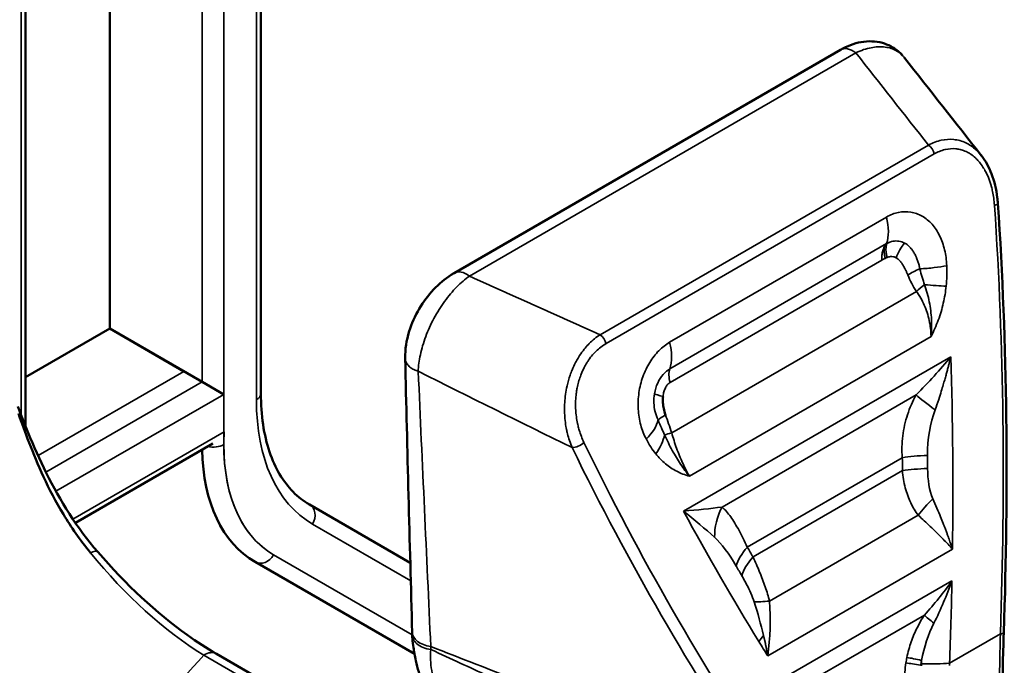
# Model space of a CAD drawing. Header units: millimetres. Extents: x 0 to 14369, y -869 to 2970.
# Tile 466 of 656: x 3637 to 3657, y 1123 to 1135. Entities that reach past the tile are written whole.
import ezdxf

# ---------------------------------------------------------------- set-up
doc = ezdxf.new("R2010")
doc.units = ezdxf.units.MM
doc.header["$LTSCALE"] = 10
doc.layers.add('Sichtbar (ISO)', color=7, linetype='Continuous', lineweight=50)
doc.layers.add('Sichtbar schmal (ISO)', color=7, linetype='Continuous', lineweight=35)

msp = doc.modelspace()

# ---------------------------------------------------------------- linework, layer by layer
at = {"layer": 'Sichtbar (ISO)'}
for p, q in [((3642.144, 1127.931), (3642.144, 1152.619)), ((3642.144, 1127.931), (3642.144, 1152.619)), ((3639.192, 1150.678), (3639.192, 1129.2)), ((3639.192, 1129.2), (3639.192, 1150.678)), ((3637.548, 1127.29), (3637.548, 1150.473)), ((3637.548, 1127.29), (3637.548, 1150.473)), ((3653.464, 1134.639), (3645.917, 1130.282)), ((3637.548, 1128.25), (3639.192, 1129.2)), ((3639.192, 1129.2), (3637.548, 1128.25)), ((3640.642, 1128.363), (3639.192, 1129.2)), ((3639.192, 1129.2), (3640.996, 1128.159)), ((3641.42, 1127.914), (3640.996, 1128.159)), ((3637.548, 1127.153), (3637.548, 1127.153)), ((3637.548, 1127.153), (3637.548, 1127.153)), ((3638.522, 1125.404), (3641.208, 1126.955)), ((3645.062, 1124.628), (3643.092, 1125.765)), ((3645.062, 1124.628), (3643.092, 1125.765)), ((3638.428, 1125.35), (3638.429, 1125.351)), ((3642.031, 1124.645), (3645.145, 1122.847)), ((3642.031, 1124.645), (3645.145, 1122.847)), ((3655.391, 1123.944), (3655.391, 1123.944)), ((3655.391, 1123.944), (3655.391, 1123.944)), ((3641.277, 1122.85), (3646.383, 1119.902))]:
    msp.add_line(p, q, dxfattribs=at)
for centre, major_axis, ratio, start_param, end_param in [((3653.714, 1134.206), (-0.25, 0.433), 0.57735, 6.282726, 6.283185), ((3644.531, 1128.975), (-2.5, -4.33), 0.57735, 5.522643, 6.283185), ((3657.613, 1124.672), (-2.5, -4.33), 0.57735, 4.807151, 4.807213), ((3638.58, 1124.51), (0.377, 0.328), 0.260129, 6.283184, 6.283848), ((3645.599, 1123.281), (-0.5, -0.014), 0.595235, 0.000004, 0.003937)]:
    msp.add_ellipse(centre, major_axis=major_axis, ratio=ratio, start_param=start_param, end_param=end_param, dxfattribs=at)
for points, knots in [([(3653.464, 1134.639), (3653.592, 1134.713), (3653.728, 1134.765), (3654.003, 1134.814), (3654.146, 1134.811), (3654.393, 1134.743), (3654.502, 1134.686), (3654.62, 1134.586), (3654.647, 1134.559), (3654.672, 1134.531)], [0, 0, 0, 0, 0.0487306, 0.0487306, 0.0967987, 0.0967987, 0.1365635, 0.1365635, 0.1495427, 0.1495427, 0.1495427, 0.1495427]), ([(3656.212, 1132.58), (3656.295, 1132.475), (3656.364, 1132.351), (3656.47, 1132.074), (3656.506, 1131.918), (3656.531, 1131.719), (3656.534, 1131.68), (3656.537, 1131.641)], [0, 0, 0, 0, 0.0464692, 0.0464692, 0.0963292, 0.0963292, 0.1083603, 0.1083603, 0.1083603, 0.1083603]), ([(3644.961, 1128.619), (3644.96, 1128.788), (3644.985, 1128.969), (3645.087, 1129.295), (3645.154, 1129.446), (3645.316, 1129.72), (3645.412, 1129.847), (3645.621, 1130.07), (3645.737, 1130.168), (3645.878, 1130.259), (3645.898, 1130.271), (3645.917, 1130.282)], [0, 0, 0, 0, 0.0567267, 0.0567267, 0.1052116, 0.1052116, 0.1522458, 0.1522458, 0.1996317, 0.1996317, 0.2071699, 0.2071699, 0.2071699, 0.2071699]), ([(3642.144, 1127.931), (3642.144, 1127.718), (3642.159, 1127.515), (3642.215, 1127.135), (3642.257, 1126.958), (3642.366, 1126.633), (3642.433, 1126.486), (3642.588, 1126.225), (3642.676, 1126.11), (3642.87, 1125.914), (3642.977, 1125.831), (3643.092, 1125.765)], [3.1415927, 3.1415927, 3.1415927, 3.1415927, 3.2986723, 3.2986723, 3.4557519, 3.4557519, 3.6128316, 3.6128316, 3.7699112, 3.7699112, 3.9269908, 3.9269908, 3.9269908, 3.9269908]), ([(3642.144, 1127.931), (3642.144, 1127.718), (3642.159, 1127.515), (3642.215, 1127.135), (3642.257, 1126.958), (3642.366, 1126.633), (3642.433, 1126.486), (3642.588, 1126.225), (3642.676, 1126.11), (3642.87, 1125.914), (3642.977, 1125.831), (3643.092, 1125.765)], [3.1415927, 3.1415927, 3.1415927, 3.1415927, 3.2986723, 3.2986723, 3.4557519, 3.4557519, 3.6128316, 3.6128316, 3.7699112, 3.7699112, 3.9269908, 3.9269908, 3.9269908, 3.9269908]), ([(3650.046, 1127.513), (3650.03, 1127.556), (3650.019, 1127.598), (3650.011, 1127.639), (3650.007, 1127.657), (3650.004, 1127.675), (3650.002, 1127.693), (3649.999, 1127.716), (3649.997, 1127.738), (3649.996, 1127.76), (3649.994, 1127.799), (3649.995, 1127.837), (3649.999, 1127.874)], [0, 0, 0, 0, 0.3333333, 0.3333333, 0.3333333, 0.479087, 0.479087, 0.479087, 0.6666667, 0.6666667, 0.6666667, 0.9999519, 0.9999519, 0.9999519, 0.9999519]), ([(3637.399, 1127.675), (3637.458, 1127.517), (3637.526, 1127.342), (3637.705, 1126.908), (3637.822, 1126.643), (3638.222, 1125.842), (3638.553, 1125.304), (3638.957, 1124.838)], [0.0112135, 0.0112135, 0.0112135, 0.0112135, 0.0774711, 0.0774711, 0.1707457, 0.1707457, 0.3635278, 0.3635278, 0.3635278, 0.3635278]), ([(3637.407, 1127.539), (3637.469, 1127.365), (3637.607, 1126.986), (3637.883, 1126.313), (3638.264, 1125.577), (3638.611, 1125.073), (3638.814, 1124.824)], [0.0021521, 0.0021521, 0.0021521, 0.0021521, 0.25, 0.5, 0.75, 1, 1, 1, 1]), ([(3638.957, 1124.838), (3639.505, 1124.207), (3640.106, 1123.645), (3640.896, 1123.083), (3641.087, 1122.959), (3641.277, 1122.85)], [0, 0, 0, 0, 0.2603472, 0.2603472, 0.3429717, 0.3429717, 0.3429717, 0.3429717]), ([(3645.1, 1123.208), (3645.1, 1123.226), (3645.1, 1123.244), (3645.099, 1123.261), (3645.099, 1123.263), (3645.099, 1123.266)], [0, 0, 0, 0, 0.006247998, 0.006247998, 0.007406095, 0.007406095, 0.007406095, 0.007406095]), ([(3656.653, 1123.261), (3656.645, 1123.035), (3656.638, 1122.811), (3656.628, 1122.37), (3656.626, 1122.15), (3656.63, 1121.948)], [0, 0, 0, 0, 0.0682205, 0.0682205, 0.139307, 0.139307, 0.139307, 0.139307]), ([(3645.572, 1121.506), (3645.463, 1121.755), (3645.368, 1122.017), (3645.244, 1122.426), (3645.206, 1122.567), (3645.162, 1122.761), (3645.152, 1122.809), (3645.136, 1122.894), (3645.13, 1122.93), (3645.114, 1123.026), (3645.106, 1123.086), (3645.101, 1123.168), (3645.1, 1123.188), (3645.1, 1123.208)], [0, 0, 0, 0, 0.1182305, 0.1182305, 0.178174, 0.178174, 0.1967044, 0.1967044, 0.2120995, 0.2120995, 0.2325805, 0.2325805, 0.2392735, 0.2392735, 0.2392735, 0.2392735])]:
    msp.add_open_spline(points, degree=3, knots=knots, dxfattribs=at)
for points in [[(3654.711, 1134.485), (3654.709, 1134.486), (3654.708, 1134.488), (3654.707, 1134.489)], [(3654.712, 1134.486), (3655.211, 1133.85), (3655.711, 1133.214), (3656.213, 1132.579)], [(3656.537, 1131.641), (3656.725, 1128.88), (3656.748, 1126.071), (3656.653, 1123.261)], [(3644.961, 1128.619), (3644.961, 1128.618), (3644.961, 1128.616), (3644.961, 1128.615)], [(3645.099, 1123.267), (3645.05, 1125.048), (3645.003, 1126.83), (3644.961, 1128.615)]]:
    msp.add_open_spline(points, degree=3, dxfattribs=at)
at = {"layer": 'Sichtbar schmal (ISO)'}
for p, q in [((3640.996, 1152.637), (3640.996, 1128.159)), ((3640.996, 1128.159), (3640.996, 1152.637)), ((3641.42, 1126.934), (3641.42, 1152.637)), ((3641.42, 1152.637), (3641.42, 1127.914)), ((3642.056, 1152.497), (3642.056, 1127.809)), ((3642.056, 1127.809), (3642.056, 1152.497)), ((3637.46, 1150.351), (3637.46, 1127.513)), ((3637.46, 1127.513), (3637.46, 1150.351)), ((3646.217, 1130.224), (3653.764, 1134.581)), ((3655.182, 1132.78), (3648.77, 1129.078)), ((3648.884, 1128.904), (3655.296, 1132.606)), ((3654.36, 1131.375), (3650.126, 1128.93)), ((3654.365, 1130.856), (3650.131, 1128.412)), ((3654.37, 1130.859), (3654.365, 1130.856)), ((3654.268, 1130.531), (3650.135, 1128.145)), ((3654.945, 1129.925), (3650.167, 1127.166)), ((3650.512, 1126.317), (3655.232, 1129.042)), ((3655.619, 1128.65), (3650.399, 1125.637)), ((3640.642, 1128.363), (3637.793, 1126.718)), ((3640.996, 1128.159), (3637.945, 1126.398)), ((3641.42, 1127.914), (3638.142, 1126.022)), ((3651.151, 1125.715), (3654.941, 1127.903)), ((3637.46, 1127.391), (3637.46, 1127.391)), ((3637.46, 1127.391), (3637.46, 1127.391)), ((3638.473, 1125.478), (3641.427, 1127.183)), ((3637.733, 1126.684), (3637.733, 1126.684)), ((3651.644, 1124.93), (3654.671, 1126.678)), ((3637.876, 1126.358), (3637.875, 1126.357)), ((3654.673, 1126.425), (3651.755, 1124.74)), ((3638.063, 1125.976), (3638.062, 1125.975)), ((3654.981, 1125.555), (3652.079, 1123.879)), ((3638.38, 1125.424), (3638.381, 1125.425)), ((3645.071, 1124.276), (3643.154, 1125.383)), ((3643.154, 1125.383), (3645.071, 1124.276)), ((3642.393, 1124.783), (3645.1, 1123.22)), ((3645.1, 1123.22), (3642.393, 1124.783)), ((3652.042, 1122.81), (3655.65, 1124.893)), ((3655.64, 1124.272), (3652.325, 1122.359)), ((3652.937, 1122.355), (3655.103, 1123.606)), ((3656.586, 1123.241), (3655.595, 1122.667)), ((3641.027, 1122.825), (3646.534, 1119.646)), ((3655.048, 1122.72), (3655.046, 1122.654))]:
    msp.add_line(p, q, dxfattribs=at)
for centre, major_axis, ratio, start_param, end_param in [((3653.714, 1134.206), (-0.25, 0.433), 0.57735, 5.355885, 6.282726), ((3655.162, 1132.63), (0.1, -0.173), 0.57735, 1.116979, 2.214286), ((3656.337, 1131.627), (0.2, 0.014), 0.219993, 5.431759, 6.282686), ((3653.691, 1131.495), (0.5, -0.866), 0.57735, 0.473838, 1.116979), ((3654.669, 1130.518), (0.25, -0.433), 0.57735, 3.732069, 4.279728), ((3654.881, 1130.543), (-0.212, -0.453), 0.638876, 4.24929, 4.926404), ((3654.354, 1130.563), (0.0663, 0.0311), 0.175017, 1.20853, 1.746408), ((3646.167, 1129.849), (-0.25, 0.433), 0.57735, 5.355885, 6.283134), ((3655.084, 1130.274), (0.462, 0.19), 0.222457, 1.634162, 2.198244), ((3655.227, 1130.009), (0.413, 0.283), 0.216522, 1.722308, 2.165018), ((3654.859, 1130.146), (-0.994, 0.105), 0.067269, 1.827293, 2.315163), ((3648.75, 1128.928), (-0.1, 0.173), 0.57735, 4.258572, 5.355878), ((3649.458, 1129.051), (-0.5, 0.866), 0.57735, 3.61543, 4.258572), ((3650.467, 1128.092), (-0.25, 0.433), 0.57735, 0.47384, 1.133082), ((3641.844, 1127.931), (0.3, 0), 0.57735, 5.497787, 6.283185), ((3641.844, 1127.931), (0.3, 0), 0.57735, 5.497787, 6.283185), ((3650.316, 1127.85), (-0.493, 0.083), 0.074775, 0.20466, 0.884688), ((3655.647, 1127.448), (-0.816, 0.578), 0.066891, 0.575226, 1.194385), ((3645.804, 1129.973), (-2.65, -4.59), 0.57735, 5.497787, 6.283185), ((3645.804, 1129.973), (-2.65, -4.59), 0.57735, 5.497787, 6.283185), ((3650.352, 1127.541), (-0.469, -0.173), 0.195819, 5.347805, 5.911884), ((3648.541, 1124.965), (0.721, -4.967), 0.416069, 1.968561, 2.04793), ((3649.003, 1127.159), (0.878, 0.479), 0.501764, 5.270271, 5.859271), ((3644.743, 1128.853), (-2.35, -4.07), 0.57735, 5.433914, 6.283185), ((3649.188, 1126.872), (0.774, 0.633), 0.575549, 5.169381, 5.657251), ((3650.449, 1127.25), (-0.479, -0.144), 0.001417, 5.340856, 5.783564), ((3641.208, 1127.057), (-0.3, 0), 0.57735, 1.212477, 2.356194), ((3644.743, 1128.853), (-2.35, -4.07), 0.57735, 5.497787, 6.283185), ((3648.321, 1126.999), (0.18, 0.087), 0.477937, 3.914093, 5.294257), ((3644.531, 1128.975), (-2.5, -4.33), 0.57735, 5.522643, 6.283185), ((3655.34, 1126.558), (-1, -0.008), 0.168646, 4.888566, 5.443377), ((3607.504, 1119.158), (11.224, 62.434), 0.733818, 4.959215, 4.96326), ((3607.604, 1119.14), (-11.317, -62.952), 0.733818, 1.817622, 1.821668), ((3655.342, 1126.305), (-1, -0.005), 0.165983, 4.889078, 5.443888), ((3642.942, 1125.505), (0.15, 0.26), 0.816497, 4.712389, 6.283185), ((3642.942, 1125.505), (0.15, 0.26), 0.816497, 4.712389, 6.283185), ((3651.857, 1125.259), (0.322, 0.947), 0.832262, 1.366045, 1.985207), ((3655.545, 1125.723), (-0.736, -0.676), 0.302836, 4.812715, 5.269501), ((3657.613, 1124.672), (-2.5, -4.33), 0.57735, 4.807151, 4.807213), ((3657.825, 1124.549), (-2.35, -4.07), 0.57735, 4.843089, 4.843107), ((3657.825, 1124.549), (-2.35, -4.07), 0.57735, 4.843089, 4.843107), ((3638.58, 1124.51), (0.377, 0.328), 0.260129, 0.000663, 0.699265), ((3642.181, 1124.905), (-0.15, -0.26), 0.816497, 0, 1.570796), ((3642.181, 1124.905), (-0.15, -0.26), 0.816497, 0, 1.570796), ((3652.313, 1124.81), (0.864, 0.503), 0.514405, 2.114583, 2.669394), ((3690.072, 1166.829), (-11.229, -62.435), 0.733872, 5.571514, 5.57556), ((3690.173, 1166.811), (11.322, 62.954), 0.733872, 2.429922, 2.433967), ((3652.424, 1124.62), (0.862, 0.507), 0.516196, 2.1125, 2.667311), ((3652.288, 1123.959), (0.61, 0.077), 0.091787, 3.713275, 4.351119), ((3658.885, 1124.654), (2.65, 4.59), 0.57735, 2.063917, 2.063969), ((3658.885, 1124.654), (-2.65, -4.59), 0.57735, 5.20551, 5.205562), ((3655.456, 1123.378), (-0.403, 0.296), 0.093631, 0.576634, 1.210406), ((3645.599, 1123.281), (-0.5, -0.014), 0.595235, 0.003937, 1.277481), ((3631.414, 1125.517), (-10.684, 0), 0.57735, 2.022432, 2.689957), ((3641.027, 1122.417), (0.25, 0.433), 0.57735, 0, 0.785404), ((3655.086, 1122.56), (-0.489, 0.104), 0.106008, 4.857943, 5.518303), ((3655.108, 1122.653), (-0.484, 0.126), 0.100115, 4.862441, 5.539689), ((3654.926, 1122.787), (-0.999, 0.036), 0.129653, 1.695735, 2.308377)]:
    msp.add_ellipse(centre, major_axis=major_axis, ratio=ratio, start_param=start_param, end_param=end_param, dxfattribs=at)
for points, knots in [([(3654.707, 1134.489), (3654.703, 1134.495), (3654.698, 1134.501), (3654.693, 1134.506), (3654.656, 1134.55), (3654.613, 1134.586), (3654.565, 1134.616), (3654.563, 1134.617), (3654.561, 1134.618), (3654.558, 1134.62), (3654.493, 1134.658), (3654.418, 1134.682), (3654.336, 1134.692), (3654.291, 1134.698), (3654.244, 1134.7), (3654.195, 1134.697), (3654.153, 1134.695), (3654.109, 1134.69), (3654.064, 1134.681), (3653.967, 1134.663), (3653.864, 1134.629), (3653.764, 1134.581)], [0.3639876, 0.3639876, 0.3639876, 0.3639876, 0.3795341, 0.3795341, 0.3795341, 0.5, 0.5, 0.5, 0.5057525, 0.5057525, 0.5057525, 0.6666667, 0.6666667, 0.6666667, 0.7555871, 0.7555871, 0.7555871, 0.8333333, 0.8333333, 0.8333333, 1, 1, 1, 1]), ([(3656.212, 1132.58), (3656.18, 1132.621), (3656.146, 1132.657), (3656.11, 1132.69), (3656.051, 1132.743), (3655.985, 1132.789), (3655.911, 1132.824), (3655.837, 1132.858), (3655.756, 1132.881), (3655.675, 1132.889), (3655.595, 1132.897), (3655.516, 1132.892), (3655.433, 1132.874), (3655.351, 1132.856), (3655.265, 1132.824), (3655.182, 1132.78)], [0.4222342, 0.4222342, 0.4222342, 0.4222342, 0.5, 0.5, 0.5, 0.625, 0.625, 0.625, 0.75, 0.75, 0.75, 0.875, 0.875, 0.875, 1, 1, 1, 1]), ([(3655.296, 1132.606), (3655.365, 1132.645), (3655.434, 1132.674), (3655.504, 1132.691), (3655.508, 1132.692), (3655.511, 1132.693), (3655.515, 1132.694), (3655.582, 1132.709), (3655.649, 1132.714), (3655.715, 1132.708), (3655.722, 1132.707), (3655.73, 1132.706), (3655.737, 1132.706), (3655.764, 1132.702), (3655.791, 1132.697), (3655.818, 1132.689), (3655.852, 1132.68), (3655.885, 1132.668), (3655.918, 1132.653), (3655.928, 1132.648), (3655.938, 1132.643), (3655.949, 1132.637), (3655.97, 1132.626), (3655.991, 1132.614), (3656.011, 1132.6), (3656.041, 1132.58), (3656.07, 1132.557), (3656.098, 1132.531), (3656.112, 1132.517), (3656.126, 1132.504), (3656.14, 1132.489), (3656.152, 1132.476), (3656.164, 1132.462), (3656.176, 1132.447), (3656.201, 1132.417), (3656.224, 1132.385), (3656.246, 1132.351), (3656.265, 1132.323), (3656.282, 1132.293), (3656.298, 1132.262), (3656.32, 1132.22), (3656.34, 1132.176), (3656.359, 1132.129), (3656.379, 1132.077), (3656.397, 1132.023), (3656.412, 1131.966), (3656.42, 1131.937), (3656.427, 1131.907), (3656.434, 1131.876), (3656.452, 1131.791), (3656.464, 1131.7), (3656.471, 1131.603)], [0, 0, 0, 0, 0.135592, 0.135592, 0.135592, 0.142857, 0.142857, 0.142857, 0.271882, 0.271882, 0.271882, 0.285714, 0.285714, 0.285714, 0.33963, 0.33963, 0.33963, 0.406914, 0.406914, 0.406914, 0.428571, 0.428571, 0.428571, 0.473071, 0.473071, 0.473071, 0.538133, 0.538133, 0.538133, 0.571429, 0.571429, 0.571429, 0.601841, 0.601841, 0.601841, 0.663725, 0.663725, 0.663725, 0.714286, 0.714286, 0.714286, 0.782543, 0.782543, 0.782543, 0.857143, 0.857143, 0.857143, 0.894975, 0.894975, 0.894975, 1, 1, 1, 1]), ([(3654.36, 1131.375), (3654.438, 1131.42), (3654.517, 1131.449), (3654.596, 1131.465), (3654.676, 1131.481), (3654.757, 1131.483), (3654.835, 1131.47), (3654.913, 1131.458), (3654.988, 1131.433), (3655.058, 1131.393), (3655.128, 1131.354), (3655.193, 1131.3), (3655.251, 1131.236), (3655.309, 1131.171), (3655.359, 1131.095), (3655.4, 1131.011), (3655.442, 1130.926), (3655.474, 1130.832), (3655.498, 1130.734), (3655.521, 1130.636), (3655.534, 1130.534), (3655.538, 1130.425)], [0, 0, 0, 0, 0.142857, 0.142857, 0.142857, 0.285714, 0.285714, 0.285714, 0.428571, 0.428571, 0.428571, 0.571429, 0.571429, 0.571429, 0.714286, 0.714286, 0.714286, 0.857143, 0.857143, 0.857143, 1, 1, 1, 1]), ([(3654.268, 1130.531), (3654.268, 1130.566), (3654.27, 1130.599), (3654.273, 1130.63), (3654.276, 1130.66), (3654.28, 1130.688), (3654.288, 1130.716), (3654.295, 1130.744), (3654.308, 1130.771), (3654.322, 1130.798)], [0, 0, 0, 0, 0.3333333, 0.3333333, 0.3333333, 0.6666667, 0.6666667, 0.6666667, 0.9999967, 0.9999967, 0.9999967, 0.9999967]), ([(3654.322, 1130.798), (3654.326, 1130.804), (3654.33, 1130.811), (3654.335, 1130.817), (3654.339, 1130.823), (3654.344, 1130.83), (3654.349, 1130.836), (3654.354, 1130.843), (3654.359, 1130.85), (3654.365, 1130.856)], [0, 0, 0, 0, 0.3333333, 0.3333333, 0.3333333, 0.6666667, 0.6666667, 0.6666667, 0.9999998, 0.9999998, 0.9999998, 0.9999998]), ([(3654.37, 1130.859), (3654.366, 1130.848), (3654.363, 1130.835), (3654.36, 1130.822), (3654.359, 1130.817), (3654.358, 1130.812), (3654.357, 1130.807), (3654.354, 1130.789), (3654.353, 1130.77), (3654.352, 1130.75), (3654.352, 1130.734), (3654.352, 1130.718), (3654.353, 1130.702), (3654.354, 1130.692), (3654.355, 1130.682), (3654.356, 1130.671), (3654.36, 1130.645), (3654.366, 1130.618), (3654.371, 1130.591), (3654.372, 1130.589), (3654.372, 1130.587), (3654.373, 1130.585)], [0, 0, 0, 0, 0.1561522, 0.1561522, 0.1561522, 0.2165182, 0.2165182, 0.2165182, 0.4302938, 0.4302938, 0.4302938, 0.5974754, 0.5974754, 0.5974754, 0.7044354, 0.7044354, 0.7044354, 0.978577, 0.978577, 0.978577, 0.9999999, 0.9999999, 0.9999999, 0.9999999]), ([(3655.012, 1130.364), (3655.008, 1130.39), (3655.003, 1130.414), (3654.997, 1130.437), (3654.991, 1130.462), (3654.984, 1130.485), (3654.976, 1130.508), (3654.968, 1130.532), (3654.96, 1130.555), (3654.95, 1130.576), (3654.949, 1130.579), (3654.948, 1130.582), (3654.947, 1130.585), (3654.943, 1130.594), (3654.939, 1130.602), (3654.936, 1130.61), (3654.93, 1130.621), (3654.925, 1130.632), (3654.919, 1130.643), (3654.913, 1130.654), (3654.907, 1130.665), (3654.901, 1130.676), (3654.895, 1130.687), (3654.888, 1130.698), (3654.881, 1130.709), (3654.87, 1130.726), (3654.858, 1130.742), (3654.846, 1130.757), (3654.842, 1130.762), (3654.838, 1130.767), (3654.834, 1130.772), (3654.817, 1130.792), (3654.799, 1130.81), (3654.78, 1130.826), (3654.777, 1130.828), (3654.774, 1130.831), (3654.771, 1130.833), (3654.753, 1130.847), (3654.735, 1130.858), (3654.717, 1130.866)], [0, 0, 0, 0, 0.1011416, 0.1011416, 0.1011416, 0.2072582, 0.2072582, 0.2072582, 0.3186577, 0.3186577, 0.3186577, 0.3333333, 0.3333333, 0.3333333, 0.3765986, 0.3765986, 0.3765986, 0.4366156, 0.4366156, 0.4366156, 0.4988497, 0.4988497, 0.4988497, 0.5634222, 0.5634222, 0.5634222, 0.6666667, 0.6666667, 0.6666667, 0.6999103, 0.6999103, 0.6999103, 0.8444229, 0.8444229, 0.8444229, 0.867084, 0.867084, 0.867084, 0.9999999, 0.9999999, 0.9999999, 0.9999999]), ([(3654.778, 1130.245), (3654.771, 1130.263), (3654.763, 1130.28), (3654.756, 1130.297), (3654.748, 1130.314), (3654.74, 1130.331), (3654.732, 1130.347), (3654.725, 1130.362), (3654.718, 1130.376), (3654.71, 1130.39), (3654.709, 1130.391), (3654.708, 1130.393), (3654.707, 1130.395), (3654.703, 1130.403), (3654.699, 1130.411), (3654.694, 1130.418), (3654.69, 1130.426), (3654.685, 1130.433), (3654.68, 1130.441), (3654.676, 1130.448), (3654.671, 1130.456), (3654.666, 1130.463), (3654.662, 1130.47), (3654.657, 1130.477), (3654.652, 1130.483), (3654.646, 1130.491), (3654.641, 1130.498), (3654.635, 1130.505), (3654.63, 1130.511), (3654.626, 1130.516), (3654.621, 1130.521), (3654.61, 1130.533), (3654.599, 1130.544), (3654.588, 1130.553), (3654.577, 1130.563), (3654.565, 1130.572), (3654.554, 1130.579)], [0, 0, 0, 0, 0.112253, 0.112253, 0.112253, 0.228456, 0.228456, 0.228456, 0.333333, 0.333333, 0.333333, 0.347657, 0.347657, 0.347657, 0.408196, 0.408196, 0.408196, 0.469536, 0.469536, 0.469536, 0.531842, 0.531842, 0.531842, 0.595302, 0.595302, 0.595302, 0.666667, 0.666667, 0.666667, 0.726436, 0.726436, 0.726436, 0.862209, 0.862209, 0.862209, 1, 1, 1, 1]), ([(3648.77, 1129.078), (3648.697, 1129.032), (3648.624, 1128.973), (3648.556, 1128.905), (3648.55, 1128.899), (3648.544, 1128.893), (3648.539, 1128.887), (3648.511, 1128.858), (3648.484, 1128.827), (3648.458, 1128.795), (3648.427, 1128.756), (3648.397, 1128.715), (3648.369, 1128.671), (3648.358, 1128.655), (3648.348, 1128.639), (3648.339, 1128.623), (3648.322, 1128.595), (3648.305, 1128.565), (3648.29, 1128.535), (3648.265, 1128.488), (3648.243, 1128.439), (3648.222, 1128.388), (3648.209, 1128.356), (3648.196, 1128.324), (3648.185, 1128.291), (3648.161, 1128.222), (3648.141, 1128.151), (3648.124, 1128.078), (3648.112, 1128.024), (3648.102, 1127.97), (3648.094, 1127.915), (3648.087, 1127.862), (3648.082, 1127.808), (3648.078, 1127.755), (3648.075, 1127.701), (3648.074, 1127.647), (3648.074, 1127.597), (3648.075, 1127.578), (3648.075, 1127.56), (3648.076, 1127.541), (3648.077, 1127.507), (3648.079, 1127.474), (3648.082, 1127.442), (3648.087, 1127.391), (3648.093, 1127.342), (3648.102, 1127.29), (3648.105, 1127.271), (3648.109, 1127.251), (3648.113, 1127.23), (3648.119, 1127.203), (3648.125, 1127.174), (3648.132, 1127.145), (3648.153, 1127.059), (3648.183, 1126.966), (3648.221, 1126.876)], [0, 0, 0, 0, 0.131951, 0.131951, 0.131951, 0.142857, 0.142857, 0.142857, 0.197533, 0.197533, 0.197533, 0.262446, 0.262446, 0.262446, 0.285714, 0.285714, 0.285714, 0.326328, 0.326328, 0.326328, 0.389027, 0.389027, 0.389027, 0.428571, 0.428571, 0.428571, 0.510835, 0.510835, 0.510835, 0.571429, 0.571429, 0.571429, 0.629943, 0.629943, 0.629943, 0.69105, 0.69105, 0.69105, 0.714286, 0.714286, 0.714286, 0.759038, 0.759038, 0.759038, 0.830162, 0.830162, 0.830162, 0.857143, 0.857143, 0.857143, 0.893243, 0.893243, 0.893243, 1, 1, 1, 1]), ([(3648.454, 1126.975), (3648.416, 1127.054), (3648.386, 1127.134), (3648.362, 1127.215), (3648.353, 1127.244), (3648.345, 1127.274), (3648.338, 1127.303), (3648.334, 1127.317), (3648.331, 1127.33), (3648.328, 1127.344), (3648.319, 1127.388), (3648.311, 1127.433), (3648.305, 1127.478), (3648.299, 1127.524), (3648.294, 1127.57), (3648.292, 1127.616), (3648.291, 1127.623), (3648.291, 1127.629), (3648.291, 1127.636), (3648.289, 1127.676), (3648.289, 1127.716), (3648.29, 1127.755), (3648.291, 1127.803), (3648.294, 1127.85), (3648.299, 1127.897), (3648.302, 1127.919), (3648.304, 1127.942), (3648.308, 1127.964), (3648.311, 1127.989), (3648.316, 1128.014), (3648.32, 1128.039), (3648.336, 1128.118), (3648.357, 1128.193), (3648.383, 1128.266), (3648.388, 1128.281), (3648.394, 1128.296), (3648.399, 1128.31), (3648.417, 1128.354), (3648.436, 1128.397), (3648.457, 1128.438), (3648.474, 1128.47), (3648.491, 1128.501), (3648.51, 1128.531), (3648.515, 1128.539), (3648.52, 1128.548), (3648.526, 1128.556), (3648.55, 1128.593), (3648.576, 1128.629), (3648.604, 1128.663), (3648.628, 1128.692), (3648.654, 1128.72), (3648.68, 1128.747), (3648.684, 1128.75), (3648.687, 1128.754), (3648.691, 1128.757), (3648.751, 1128.815), (3648.815, 1128.864), (3648.884, 1128.904)], [0, 0, 0, 0, 0.104609, 0.104609, 0.104609, 0.142857, 0.142857, 0.142857, 0.16017, 0.16017, 0.16017, 0.217758, 0.217758, 0.217758, 0.276811, 0.276811, 0.276811, 0.285714, 0.285714, 0.285714, 0.336998, 0.336998, 0.336998, 0.398921, 0.398921, 0.398921, 0.428571, 0.428571, 0.428571, 0.462715, 0.462715, 0.462715, 0.571429, 0.571429, 0.571429, 0.593906, 0.593906, 0.593906, 0.661301, 0.661301, 0.661301, 0.714286, 0.714286, 0.714286, 0.729076, 0.729076, 0.729076, 0.796925, 0.796925, 0.796925, 0.857143, 0.857143, 0.857143, 0.865152, 0.865152, 0.865152, 1, 1, 1, 1]), ([(3644.961, 1128.615), (3644.961, 1128.603), (3644.963, 1128.591), (3644.966, 1128.579), (3644.971, 1128.554), (3644.983, 1128.53), (3644.998, 1128.507), (3645.014, 1128.486), (3645.033, 1128.465), (3645.056, 1128.447), (3645.079, 1128.428), (3645.106, 1128.412), (3645.134, 1128.398), (3645.16, 1128.385), (3645.189, 1128.373), (3645.217, 1128.364)], [0.4373551, 0.4373551, 0.4373551, 0.4373551, 0.5, 0.5, 0.5, 0.6269062, 0.6269062, 0.6269062, 0.75, 0.75, 0.75, 0.8776821, 0.8776821, 0.8776821, 0.9999772, 0.9999772, 0.9999772, 0.9999772]), ([(3655.619, 1128.65), (3655.617, 1128.646), (3655.616, 1128.642), (3655.615, 1128.638), (3655.614, 1128.634), (3655.613, 1128.63), (3655.612, 1128.626), (3655.608, 1128.608), (3655.604, 1128.59), (3655.599, 1128.573), (3655.594, 1128.552), (3655.589, 1128.532), (3655.584, 1128.512), (3655.578, 1128.489), (3655.572, 1128.466), (3655.566, 1128.443), (3655.56, 1128.419), (3655.553, 1128.394), (3655.547, 1128.369), (3655.539, 1128.342), (3655.532, 1128.315), (3655.525, 1128.289), (3655.517, 1128.259), (3655.508, 1128.23), (3655.5, 1128.201), (3655.49, 1128.167), (3655.48, 1128.133), (3655.47, 1128.1), (3655.458, 1128.059), (3655.446, 1128.018), (3655.433, 1127.977), (3655.416, 1127.924), (3655.399, 1127.87), (3655.382, 1127.817), (3655.359, 1127.747), (3655.335, 1127.678), (3655.311, 1127.61)], [0, 0, 0, 0, 0.011738, 0.011738, 0.011738, 0.023476, 0.023476, 0.023476, 0.07333, 0.07333, 0.07333, 0.13102, 0.13102, 0.13102, 0.195936, 0.195936, 0.195936, 0.266596, 0.266596, 0.266596, 0.34314, 0.34314, 0.34314, 0.427341, 0.427341, 0.427341, 0.524047, 0.524047, 0.524047, 0.642209, 0.642209, 0.642209, 0.797511, 0.797511, 0.797511, 1, 1, 1, 1]), ([(3650.131, 1128.412), (3650.084, 1128.384), (3649.996, 1128.313), (3649.886, 1128.143), (3649.843, 1128), (3649.831, 1127.924)], [0, 0, 0, 0, 0.3333333, 0.6666667, 0.9999994, 0.9999994, 0.9999994, 0.9999994]), ([(3649.999, 1127.874), (3650.002, 1127.907), (3650.008, 1127.937), (3650.015, 1127.965), (3650.023, 1127.993), (3650.033, 1128.019), (3650.045, 1128.042), (3650.057, 1128.066), (3650.071, 1128.088), (3650.086, 1128.105), (3650.101, 1128.122), (3650.117, 1128.136), (3650.135, 1128.145)], [0, 0, 0, 0, 0.25, 0.25, 0.25, 0.5, 0.5, 0.5, 0.75, 0.75, 0.75, 1, 1, 1, 1]), ([(3654.671, 1126.678), (3654.659, 1126.821), (3654.666, 1127.104), (3654.759, 1127.522), (3654.873, 1127.779), (3654.941, 1127.903)], [0.0000004, 0.0000004, 0.0000004, 0.0000004, 0.3333333, 0.6666667, 1, 1, 1, 1]), ([(3650.512, 1126.317), (3650.425, 1126.341), (3650.343, 1126.373), (3650.265, 1126.414), (3650.187, 1126.455), (3650.112, 1126.505), (3650.044, 1126.561), (3649.976, 1126.618), (3649.913, 1126.681), (3649.856, 1126.751)], [0, 0, 0, 0, 0.333333, 0.333333, 0.333333, 0.666667, 0.666667, 0.666667, 1, 1, 1, 1]), ([(3651.151, 1125.715), (3651.21, 1125.664), (3651.321, 1125.536), (3651.482, 1125.266), (3651.59, 1125.049), (3651.644, 1124.93)], [0, 0, 0, 0, 0.3333333, 0.6666667, 0.9999996, 0.9999996, 0.9999996, 0.9999996]), ([(3655.267, 1125.878), (3655.295, 1125.815), (3655.322, 1125.753), (3655.348, 1125.691), (3655.372, 1125.635), (3655.396, 1125.578), (3655.419, 1125.521), (3655.436, 1125.48), (3655.453, 1125.438), (3655.469, 1125.396), (3655.481, 1125.365), (3655.493, 1125.334), (3655.505, 1125.303), (3655.514, 1125.279), (3655.524, 1125.254), (3655.533, 1125.23), (3655.54, 1125.209), (3655.548, 1125.188), (3655.556, 1125.167), (3655.562, 1125.148), (3655.569, 1125.13), (3655.576, 1125.111), (3655.582, 1125.094), (3655.588, 1125.077), (3655.594, 1125.06), (3655.599, 1125.044), (3655.605, 1125.029), (3655.61, 1125.013), (3655.615, 1124.998), (3655.62, 1124.984), (3655.625, 1124.97), (3655.629, 1124.957), (3655.633, 1124.944), (3655.637, 1124.932), (3655.641, 1124.922), (3655.644, 1124.912), (3655.647, 1124.902), (3655.648, 1124.899), (3655.649, 1124.896), (3655.65, 1124.893)], [0, 0, 0, 0, 0.188287, 0.188287, 0.188287, 0.360713, 0.360713, 0.360713, 0.48777, 0.48777, 0.48777, 0.58268, 0.58268, 0.58268, 0.657648, 0.657648, 0.657648, 0.721376, 0.721376, 0.721376, 0.778095, 0.778095, 0.778095, 0.830149, 0.830149, 0.830149, 0.878282, 0.878282, 0.878282, 0.922247, 0.922247, 0.922247, 0.960697, 0.960697, 0.960697, 0.990988, 0.990988, 0.990988, 1, 1, 1, 1]), ([(3655.65, 1124.893), (3655.649, 1124.898), (3655.644, 1124.899), (3655.642, 1124.903), (3655.639, 1124.906), (3655.636, 1124.909), (3655.633, 1124.912), (3655.572, 1124.98), (3655.509, 1125.048), (3655.442, 1125.115), (3655.37, 1125.189), (3655.294, 1125.263), (3655.217, 1125.337), (3655.14, 1125.41), (3655.061, 1125.483), (3654.981, 1125.555)], [0, 0, 0, 0, 0.014404, 0.014404, 0.014404, 0.028807, 0.028807, 0.028807, 0.333333, 0.333333, 0.333333, 0.666667, 0.666667, 0.666667, 1, 1, 1, 1]), ([(3651.755, 1124.74), (3651.8, 1124.642), (3651.887, 1124.446), (3651.999, 1124.153), (3652.056, 1123.969), (3652.079, 1123.879)], [0, 0, 0, 0, 0.3333333, 0.6666667, 0.999828, 0.999828, 0.999828, 0.999828]), ([(3651.779, 1123.864), (3651.76, 1123.92), (3651.716, 1124.034), (3651.633, 1124.204), (3651.57, 1124.317), (3651.537, 1124.373)], [0, 0, 0, 0, 0.3333333, 0.6666667, 0.9999986, 0.9999986, 0.9999986, 0.9999986]), ([(3656.586, 1123.241), (3656.615, 1123.243), (3656.639, 1123.25), (3656.648, 1123.255), (3656.651, 1123.257), (3656.652, 1123.259), (3656.652, 1123.261)], [0, 0, 0, 0, 0.5, 0.5, 0.5, 0.6647959, 0.6647959, 0.6647959, 0.6647959]), ([(3645.466, 1122.933), (3645.413, 1122.941), (3645.36, 1122.955), (3645.312, 1122.974), (3645.265, 1122.993), (3645.224, 1123.017), (3645.191, 1123.044), (3645.158, 1123.072), (3645.133, 1123.103), (3645.118, 1123.135), (3645.107, 1123.159), (3645.101, 1123.183), (3645.1, 1123.208)], [0, 0, 0, 0, 0.1666667, 0.1666667, 0.1666667, 0.3333333, 0.3333333, 0.3333333, 0.5, 0.5, 0.5, 0.6193302, 0.6193302, 0.6193302, 0.6193302]), ([(3651.958, 1123.208), (3651.962, 1123.195), (3651.965, 1123.187), (3651.967, 1123.177), (3651.969, 1123.168), (3651.971, 1123.159), (3651.974, 1123.15), (3651.976, 1123.141), (3651.978, 1123.131), (3651.98, 1123.122), (3651.982, 1123.113), (3651.984, 1123.104), (3651.987, 1123.095), (3651.989, 1123.086), (3651.991, 1123.077), (3651.993, 1123.068), (3651.995, 1123.059), (3651.997, 1123.05), (3651.999, 1123.041), (3652, 1123.032), (3652.002, 1123.023), (3652.004, 1123.015), (3652.006, 1123.006), (3652.008, 1122.997), (3652.01, 1122.989), (3652.011, 1122.981), (3652.013, 1122.972), (3652.015, 1122.964), (3652.016, 1122.956), (3652.018, 1122.948), (3652.019, 1122.94), (3652.021, 1122.933), (3652.022, 1122.925), (3652.024, 1122.918), (3652.025, 1122.91), (3652.027, 1122.903), (3652.028, 1122.896), (3652.029, 1122.889), (3652.03, 1122.882), (3652.032, 1122.876), (3652.033, 1122.869), (3652.034, 1122.863), (3652.035, 1122.857), (3652.036, 1122.851), (3652.037, 1122.845), (3652.038, 1122.84), (3652.039, 1122.834), (3652.04, 1122.829), (3652.04, 1122.824), (3652.041, 1122.819), (3652.042, 1122.815), (3652.042, 1122.81)], [0, 0, 0, 0, 0.0588235, 0.0588235, 0.0588235, 0.1176471, 0.1176471, 0.1176471, 0.1764706, 0.1764706, 0.1764706, 0.2352941, 0.2352941, 0.2352941, 0.2941176, 0.2941176, 0.2941176, 0.3529412, 0.3529412, 0.3529412, 0.4117647, 0.4117647, 0.4117647, 0.4705882, 0.4705882, 0.4705882, 0.5294118, 0.5294118, 0.5294118, 0.5882353, 0.5882353, 0.5882353, 0.6470588, 0.6470588, 0.6470588, 0.7058824, 0.7058824, 0.7058824, 0.7647059, 0.7647059, 0.7647059, 0.8235294, 0.8235294, 0.8235294, 0.8823529, 0.8823529, 0.8823529, 0.9411765, 0.9411765, 0.9411765, 0.9990254, 0.9990254, 0.9990254, 0.9990254]), ([(3645.462, 1122.992), (3646.048, 1122.764), (3646.634, 1122.534), (3647.22, 1122.305), (3647.82, 1122.07), (3648.421, 1121.836), (3649.023, 1121.603), (3649.174, 1121.544), (3649.324, 1121.486), (3649.475, 1121.428), (3649.626, 1121.37), (3649.777, 1121.312), (3649.928, 1121.255), (3650.079, 1121.197), (3650.23, 1121.14), (3650.382, 1121.082), (3650.533, 1121.025), (3650.685, 1120.968), (3650.836, 1120.911), (3651.182, 1120.781), (3651.529, 1120.651), (3651.876, 1120.523)], [0, 0, 0, 0, 0.275282, 0.275282, 0.275282, 0.557214, 0.557214, 0.557214, 0.627697, 0.627697, 0.627697, 0.69818, 0.69818, 0.69818, 0.768663, 0.768663, 0.768663, 0.839146, 0.839146, 0.839146, 1, 1, 1, 1])]:
    msp.add_open_spline(points, degree=3, knots=knots, dxfattribs=at)
for points in [[(3655.182, 1132.78), (3654.708, 1133.38), (3654.235, 1133.98), (3653.764, 1134.581)], [(3656.586, 1123.241), (3656.682, 1126.046), (3656.659, 1128.847), (3656.471, 1131.603)], [(3654.717, 1130.866), (3654.681, 1130.885), (3654.607, 1130.91), (3654.488, 1130.909), (3654.409, 1130.881), (3654.37, 1130.859)], [(3654.337, 1130.569), (3654.33, 1130.565), (3654.314, 1130.557), (3654.291, 1130.545), (3654.275, 1130.536), (3654.268, 1130.531)], [(3654.554, 1130.579), (3654.536, 1130.59), (3654.5, 1130.604), (3654.439, 1130.605), (3654.396, 1130.594), (3654.373, 1130.585)], [(3655.538, 1130.425), (3655.466, 1130.411), (3655.299, 1130.385), (3655.108, 1130.369), (3655.012, 1130.364)], [(3655.104, 1130.055), (3655.077, 1130.145), (3655.042, 1130.25), (3655.012, 1130.364)], [(3655.538, 1130.425), (3655.541, 1130.293), (3655.542, 1130.16), (3655.527, 1130.026)], [(3645.217, 1128.364), (3645.215, 1128.465), (3645.25, 1128.684), (3645.352, 1129.042), (3645.516, 1129.402), (3645.727, 1129.737), (3645.966, 1130.021), (3646.134, 1130.166), (3646.217, 1130.224)], [(3646.217, 1130.224), (3647.069, 1129.843), (3647.92, 1129.461), (3648.77, 1129.078)], [(3654.945, 1129.925), (3654.88, 1130.026), (3654.824, 1130.133), (3654.778, 1130.245)], [(3655.232, 1129.042), (3655.243, 1129.154), (3655.249, 1129.377), (3655.207, 1129.718), (3655.144, 1129.943), (3655.104, 1130.055)], [(3655.527, 1130.026), (3655.516, 1129.916), (3655.479, 1129.696), (3655.38, 1129.36), (3655.286, 1129.147), (3655.232, 1129.042)], [(3655.232, 1129.042), (3655.231, 1129.15), (3655.208, 1129.361), (3655.11, 1129.66), (3655.007, 1129.84), (3654.945, 1129.925)], [(3649.672, 1127.038), (3649.625, 1127.125), (3649.552, 1127.31), (3649.503, 1127.625), (3649.517, 1127.95), (3649.596, 1128.265), (3649.731, 1128.546), (3649.912, 1128.778), (3650.051, 1128.886), (3650.126, 1128.93)], [(3654.941, 1127.903), (3655.182, 1128.145), (3655.408, 1128.395), (3655.619, 1128.65)], [(3655.619, 1128.65), (3655.658, 1127.403), (3655.667, 1126.149), (3655.65, 1124.893)], [(3648.221, 1126.876), (3647.219, 1127.367), (3646.217, 1127.863), (3645.217, 1128.364)], [(3645.217, 1128.364), (3645.297, 1126.568), (3645.379, 1124.778), (3645.462, 1122.992)], [(3649.831, 1127.924), (3649.822, 1127.867), (3649.813, 1127.751), (3649.838, 1127.573), (3649.878, 1127.466), (3649.902, 1127.414)], [(3655.311, 1127.61), (3655.221, 1127.356), (3655.161, 1127.043), (3655.163, 1126.723)], [(3649.902, 1127.414), (3649.947, 1127.308), (3649.989, 1127.207), (3650.028, 1127.124)], [(3650.028, 1127.124), (3650.076, 1127.017), (3650.177, 1126.814), (3650.341, 1126.544), (3650.454, 1126.389), (3650.512, 1126.317)], [(3650.167, 1127.166), (3650.196, 1127.062), (3650.26, 1126.859), (3650.377, 1126.572), (3650.465, 1126.399), (3650.512, 1126.317)], [(3651.876, 1120.523), (3650.552, 1122.518), (3649.317, 1124.628), (3648.221, 1126.876)], [(3648.454, 1126.975), (3649.537, 1124.735), (3650.763, 1122.629), (3652.078, 1120.638)], [(3649.856, 1126.751), (3649.786, 1126.837), (3649.727, 1126.937), (3649.672, 1127.038)], [(3654.981, 1125.555), (3654.927, 1125.628), (3654.829, 1125.79), (3654.721, 1126.086), (3654.683, 1126.308), (3654.673, 1126.425)], [(3655.165, 1126.467), (3655.166, 1126.254), (3655.197, 1126.035), (3655.267, 1125.878)], [(3650.399, 1125.637), (3650.669, 1125.659), (3650.921, 1125.685), (3651.151, 1125.715)], [(3651.869, 1123.091), (3651.361, 1123.919), (3650.869, 1124.767), (3650.399, 1125.637)], [(3651.006, 1125.124), (3650.822, 1125.288), (3650.619, 1125.46), (3650.399, 1125.637)], [(3651.425, 1124.564), (3651.285, 1124.805), (3651.143, 1125.001), (3651.006, 1125.124)], [(3641.027, 1122.825), (3640.247, 1123.299), (3639.498, 1123.987), (3638.814, 1124.824)], [(3655.103, 1123.606), (3655.297, 1123.822), (3655.476, 1124.044), (3655.64, 1124.272)], [(3655.64, 1124.272), (3655.539, 1123.991), (3655.422, 1123.716), (3655.288, 1123.447)], [(3655.64, 1124.272), (3655.629, 1123.738), (3655.614, 1123.203), (3655.595, 1122.667)], [(3651.958, 1123.208), (3651.908, 1123.425), (3651.848, 1123.647), (3651.779, 1123.864)], [(3652.079, 1123.879), (3652.104, 1123.525), (3652.089, 1123.164), (3652.042, 1122.81)], [(3654.76, 1122.779), (3654.782, 1122.885), (3654.838, 1123.087), (3654.957, 1123.366), (3655.052, 1123.529), (3655.103, 1123.606)], [(3655.288, 1123.447), (3655.179, 1123.23), (3655.097, 1122.984), (3655.048, 1122.72)], [(3656.571, 1121.873), (3656.562, 1122.294), (3656.575, 1122.763), (3656.586, 1123.241)], [(3651.958, 1123.208), (3651.932, 1123.169), (3651.902, 1123.129), (3651.869, 1123.091)], [(3652.042, 1122.81), (3651.984, 1122.903), (3651.926, 1122.997), (3651.869, 1123.091)], [(3645.466, 1122.933), (3645.455, 1122.866), (3645.453, 1122.735), (3645.477, 1122.528), (3645.524, 1122.308), (3645.583, 1122.076), (3645.647, 1121.833), (3645.726, 1121.579), (3645.788, 1121.406), (3645.822, 1121.319)], [(3645.462, 1122.992), (3645.463, 1122.972), (3645.466, 1122.952), (3645.466, 1122.933)], [(3652.29, 1119.475), (3651.947, 1119.681), (3651.26, 1120.079), (3650.239, 1120.637), (3649.231, 1121.159), (3648.256, 1121.634), (3647.578, 1121.953), (3646.591, 1122.414), (3645.86, 1122.751), (3645.466, 1122.933)], [(3654.719, 1122.314), (3654.714, 1122.434), (3654.722, 1122.554), (3654.74, 1122.671)], [(3654.74, 1122.671), (3654.746, 1122.707), (3654.753, 1122.743), (3654.76, 1122.779)], [(3655.048, 1122.72), (3655.04, 1122.689), (3655.032, 1122.657), (3655.026, 1122.626)], [(3655.046, 1122.654), (3655.045, 1122.642), (3655.045, 1122.629), (3655.044, 1122.617)], [(3655.595, 1122.667), (3655.595, 1122.652), (3655.595, 1122.637), (3655.595, 1122.622)]]:
    msp.add_open_spline(points, degree=3, dxfattribs=at)

doc.saveas('drawing.dxf')
